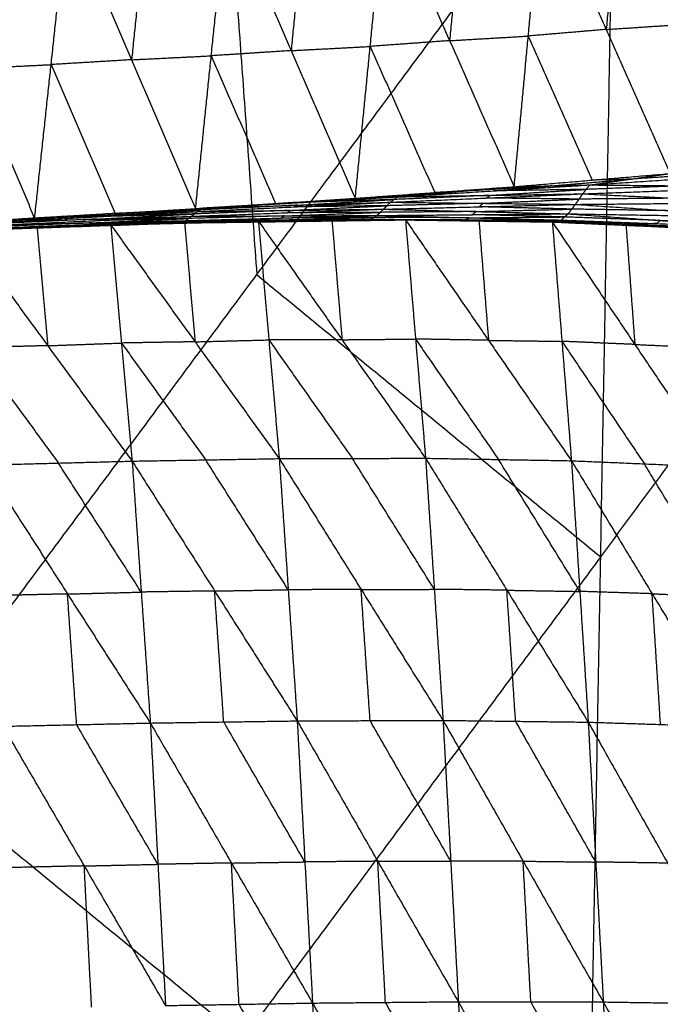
# Model space of a CAD drawing. Header units: millimetres. Extents: x -106 to 110, y -96 to 120.
# Tile 646 of 656: x 65.21 to 69.45, y -41.05 to -34.53. Entities that reach past the tile are written whole.
import ezdxf

# ---------------------------------------------------------------- set-up
doc = ezdxf.new("R2010")
doc.units = ezdxf.units.MM
doc.header["$MEASUREMENT"] = 0
doc.layers.add('Default', color=7, linetype='Continuous', true_color=0x000000)

msp = doc.modelspace()

# ---------------------------------------------------------------- linework, layer by layer
at = {"layer": 'Default'}
for points in [[(66.4158, -31.2067, 5.1322), (66.5968, -33.714, 5.3604), (66.7779, -36.2213, 5.5886)], [(64.4111, -39.4125, 5.5886), (66.7779, -36.2213, 5.5886), (69.1447, -33.0301, 5.5886)], [(68.9615, -43.147, 6.9532), (69.0531, -38.0885, 6.2709), (69.1447, -33.0301, 5.5886)], [(69.1447, -33.0301, 5.5886), (71.5919, -34.6653, 6.2709), (74.0392, -36.3005, 6.9532)], [(69.1811, -33.6118, 0.7273), (69.1355, -34.1053, 1.2509), (69.0899, -34.5989, 1.7744)], [(68.1474, -33.6762, 0.5285), (68.1007, -34.1746, 1.0547), (68.0539, -34.673, 1.5808)], [(68.4808, -35.6393, 2.7288), (68.5743, -34.6425, 1.6765), (68.6679, -33.6458, 0.6243)], [(68.6679, -33.6458, 0.6243), (69.0899, -34.5989, 1.7744), (69.5119, -35.5521, 2.9246)], [(67.1037, -33.7343, 0.3445), (67.0543, -34.2367, 0.8708), (67.0049, -34.739, 1.3971)], [(67.4295, -35.716, 2.538), (67.5282, -34.7113, 1.4854), (67.627, -33.7067, 0.4328)], [(67.627, -33.7067, 0.4328), (68.0539, -34.673, 1.5808), (68.4808, -35.6393, 2.7288)], [(66.0534, -33.7882, 0.1745), (66.0015, -34.2938, 0.6994), (65.9496, -34.7994, 1.2243)], [(66.3728, -35.7845, 2.3557), (66.4766, -34.7733, 1.306), (66.5804, -33.762, 0.2562)], [(66.5804, -33.762, 0.2562), (67.0049, -34.739, 1.3971), (67.4295, -35.716, 2.538)], [(64.4701, -33.8653, -0.0576), (64.8889, -34.8571, 1.0623), (65.3078, -35.8489, 2.1823)], [(65.3078, -35.8489, 2.1823), (65.4171, -34.8316, 1.1376), (65.5264, -33.8143, 0.0929)], [(65.5264, -33.8143, 0.0929), (65.9496, -34.7994, 1.2243), (66.3728, -35.7845, 2.3557)], [(69.0899, -34.5989, 1.7744), (69.3465, -34.5819, 1.8259), (69.6031, -34.5649, 1.8774)], [(68.0539, -34.673, 1.5808), (68.3141, -34.6578, 1.6287), (68.5743, -34.6425, 1.6765)], [(69.0899, -34.5989, 1.7744), (68.8321, -34.6207, 1.7255), (68.5743, -34.6425, 1.6765)], [(68.5743, -34.6425, 1.6765), (68.7854, -35.1191, 2.2516), (68.9964, -35.5957, 2.8267)], [(67.0049, -34.739, 1.3971), (67.2666, -34.7252, 1.4412), (67.5282, -34.7113, 1.4854)], [(68.0539, -34.673, 1.5808), (67.7911, -34.6922, 1.5331), (67.5282, -34.7113, 1.4854)], [(67.5282, -34.7113, 1.4854), (67.7417, -35.1945, 2.0594), (67.9551, -35.6777, 2.6334)], [(69.0531, -38.0885, 6.2709), (70.3225, -36.3769, 6.2709), (71.5919, -34.6653, 6.2709)], [(65.9496, -34.7994, 1.2243), (66.2131, -34.7863, 1.2651), (66.4766, -34.7733, 1.306)], [(67.0049, -34.739, 1.3971), (66.7408, -34.7561, 1.3515), (66.4766, -34.7733, 1.306)], [(66.4766, -34.7733, 1.306), (66.6889, -35.2618, 1.8764), (66.9011, -35.7502, 2.4468)], [(64.8889, -34.8571, 1.0623), (65.153, -34.8443, 1.0999), (65.4171, -34.8316, 1.1376)], [(65.9496, -34.7994, 1.2243), (65.6834, -34.8155, 1.1809), (65.4171, -34.8316, 1.1376)], [(65.4171, -34.8316, 1.1376), (65.6287, -35.3241, 1.7033), (65.8403, -35.8167, 2.269)], [(68.4808, -35.6393, 2.7288), (68.9964, -35.5957, 2.8267), (69.5119, -35.5521, 2.9246)], [(68.9804, -35.6277, 2.7825), (69.6126, -35.5856, 2.8872), (70.2447, -35.5434, 2.9918)], [(68.9804, -35.6277, 2.7825), (69.2462, -35.5899, 2.8536), (69.5119, -35.5521, 2.9246)], [(69.8783, -35.5478, 2.9582), (69.5622, -35.5688, 2.9059), (69.2462, -35.5899, 2.8536)], [(67.7084, -35.7063, 2.5698), (68.3444, -35.667, 2.6762), (68.9804, -35.6277, 2.7825)], [(68.7306, -35.6335, 2.7557), (68.4126, -35.6532, 2.7025), (68.0946, -35.6728, 2.6493)], [(68.3444, -35.667, 2.6762), (68.5375, -35.6503, 2.7159), (68.7306, -35.6335, 2.7557)], [(68.4808, -35.6393, 2.7288), (68.7306, -35.6335, 2.7557), (68.9804, -35.6277, 2.7825)], [(68.7306, -35.6335, 2.7557), (68.9884, -35.6117, 2.8046), (69.2462, -35.5899, 2.8536)], [(68.9345, -35.6867, 2.7405), (68.9574, -35.6572, 2.7615), (68.9804, -35.6277, 2.7825)], [(69.5926, -35.6334, 2.8574), (69.275, -35.6453, 2.8094), (68.9574, -35.6572, 2.7615)], [(68.9804, -35.6277, 2.7825), (69.5926, -35.6334, 2.8574), (70.2048, -35.6391, 2.9322)], [(69.2462, -35.5899, 2.8536), (69.1213, -35.5928, 2.8402), (68.9964, -35.5957, 2.8267)], [(67.4295, -35.716, 2.538), (67.9551, -35.6777, 2.6334), (68.4808, -35.6393, 2.7288)], [(67.5689, -35.7112, 2.5539), (67.8317, -35.692, 2.6016), (68.0946, -35.6728, 2.6493)], [(67.6624, -35.7421, 2.5398), (68.2985, -35.7144, 2.6401), (68.9345, -35.6867, 2.7405)], [(68.3214, -35.6965, 2.6551), (68.0034, -35.7104, 2.605), (67.6854, -35.7242, 2.5548)], [(67.7084, -35.7063, 2.5698), (68.0946, -35.6728, 2.6493), (68.4808, -35.6393, 2.7288)], [(67.7084, -35.7063, 2.5698), (68.3214, -35.6965, 2.6551), (68.9345, -35.6867, 2.7405)], [(68.0946, -35.6728, 2.6493), (68.0249, -35.6752, 2.6413), (67.9551, -35.6777, 2.6334)], [(68.2985, -35.7144, 2.6401), (68.3099, -35.7054, 2.6476), (68.3214, -35.6965, 2.6551)], [(68.3214, -35.6965, 2.6551), (68.6394, -35.6769, 2.7083), (68.9574, -35.6572, 2.7615)], [(68.9574, -35.6572, 2.7615), (68.6509, -35.6621, 2.7188), (68.3444, -35.667, 2.6762)], [(68.8857, -35.7563, 2.7324), (68.9101, -35.7215, 2.7364), (68.9345, -35.6867, 2.7405)], [(68.9345, -35.6867, 2.7405), (69.5696, -35.6629, 2.8363), (70.2048, -35.6391, 2.9322)], [(68.9345, -35.6867, 2.7405), (69.5458, -35.7156, 2.832), (70.1571, -35.7445, 2.9236)], [(66.3728, -35.7845, 2.3557), (67.0406, -35.7454, 2.4628), (67.7084, -35.7063, 2.5698)], [(66.3728, -35.7845, 2.3557), (66.9011, -35.7502, 2.4468), (67.4295, -35.716, 2.538)], [(66.3855, -35.8038, 2.3356), (67.024, -35.7729, 2.4377), (67.6624, -35.7421, 2.5398)], [(66.3999, -35.7831, 2.3568), (66.7338, -35.7636, 2.4103), (67.0676, -35.744, 2.4639)], [(67.0406, -35.7454, 2.4628), (66.7202, -35.7643, 2.4098), (66.3999, -35.7831, 2.3568)], [(67.0447, -35.7619, 2.4489), (66.7254, -35.7773, 2.3978), (66.4062, -35.7928, 2.3468)], [(66.4269, -35.7817, 2.3579), (67.0676, -35.744, 2.4639), (67.7084, -35.7063, 2.5698)], [(66.4269, -35.7817, 2.3579), (67.0447, -35.7619, 2.4489), (67.6624, -35.7421, 2.5398)], [(66.9011, -35.7502, 2.4468), (66.9709, -35.7478, 2.4548), (67.0406, -35.7454, 2.4628)], [(67.0009, -35.7961, 2.4341), (67.3202, -35.7806, 2.4851), (67.6394, -35.7652, 2.5362)], [(67.024, -35.7729, 2.4377), (67.0343, -35.7674, 2.4433), (67.0447, -35.7619, 2.4489)], [(67.6394, -35.7652, 2.5362), (67.3317, -35.7691, 2.4869), (67.024, -35.7729, 2.4377)], [(67.0406, -35.7454, 2.4628), (67.3048, -35.7283, 2.5083), (67.5689, -35.7112, 2.5539)], [(67.0447, -35.7619, 2.4489), (67.365, -35.7431, 2.5018), (67.6854, -35.7242, 2.5548)], [(67.6854, -35.7242, 2.5548), (67.3765, -35.7341, 2.5093), (67.0676, -35.744, 2.4639)], [(67.4295, -35.716, 2.538), (67.5689, -35.7112, 2.5539), (67.7084, -35.7063, 2.5698)], [(67.6164, -35.7883, 2.5326), (67.6394, -35.7652, 2.5362), (67.6624, -35.7421, 2.5398)], [(67.6164, -35.7883, 2.5326), (68.2511, -35.7723, 2.6325), (68.8857, -35.7563, 2.7324)], [(68.2741, -35.7492, 2.6361), (67.9568, -35.7572, 2.5861), (67.6394, -35.7652, 2.5362)], [(67.6624, -35.7421, 2.5398), (67.6854, -35.7242, 2.5548), (67.7084, -35.7063, 2.5698)], [(67.6624, -35.7421, 2.5398), (68.2741, -35.7492, 2.6361), (68.8857, -35.7563, 2.7324)], [(68.2511, -35.7723, 2.6325), (68.2626, -35.7608, 2.6343), (68.2741, -35.7492, 2.6361)], [(68.2741, -35.7492, 2.6361), (68.5921, -35.7353, 2.6863), (68.9101, -35.7215, 2.7364)], [(68.9101, -35.7215, 2.7364), (68.6043, -35.7179, 2.6883), (68.2985, -35.7144, 2.6401)], [(68.8381, -35.819, 2.745), (68.8619, -35.7877, 2.7387), (68.8857, -35.7563, 2.7324)], [(68.8857, -35.7563, 2.7324), (69.5214, -35.7504, 2.828), (70.1571, -35.7445, 2.9236)], [(68.8857, -35.7563, 2.7324), (69.4964, -35.798, 2.8401), (70.1071, -35.8396, 2.9479)], [(69.5458, -35.7156, 2.832), (69.2279, -35.7185, 2.7842), (68.9101, -35.7215, 2.7364)], [(65.1018, -35.8709, 2.1339), (65.7436, -35.8374, 2.2348), (66.3855, -35.8038, 2.3356)], [(65.7612, -35.8302, 2.2437), (65.4403, -35.8469, 2.1933), (65.1194, -35.8637, 2.1429)], [(65.137, -35.8565, 2.1519), (65.782, -35.8191, 2.2549), (66.4269, -35.7817, 2.3579)], [(65.137, -35.8565, 2.1519), (65.7612, -35.8302, 2.2437), (66.3855, -35.8038, 2.3356)], [(65.8673, -35.8153, 2.2701), (65.5449, -35.834, 2.2186), (65.2224, -35.8527, 2.1671)], [(65.2224, -35.8527, 2.1671), (65.5022, -35.8359, 2.211), (65.782, -35.8191, 2.2549)], [(65.3078, -35.8489, 2.1823), (65.8673, -35.8153, 2.2701), (66.4269, -35.7817, 2.3579)], [(65.3078, -35.8489, 2.1823), (65.8403, -35.8167, 2.269), (66.3728, -35.7845, 2.3557)], [(65.7233, -35.8532, 2.2315), (66.0443, -35.8364, 2.282), (66.3652, -35.8196, 2.3324)], [(66.3652, -35.8196, 2.3324), (66.0544, -35.8285, 2.2836), (65.7436, -35.8374, 2.2348)], [(65.7436, -35.8374, 2.2348), (65.7524, -35.8338, 2.2392), (65.7612, -35.8302, 2.2437)], [(65.7612, -35.8302, 2.2437), (66.0837, -35.8115, 2.2953), (66.4062, -35.7928, 2.3468)], [(66.4062, -35.7928, 2.3468), (66.0941, -35.8059, 2.3008), (65.782, -35.8191, 2.2549)], [(65.8403, -35.8167, 2.269), (65.8538, -35.816, 2.2696), (65.8673, -35.8153, 2.2701)], [(65.8673, -35.8153, 2.2701), (66.1336, -35.7992, 2.3135), (66.3999, -35.7831, 2.3568)], [(66.307, -35.8638, 2.3323), (66.94, -35.8469, 2.4354), (67.573, -35.8299, 2.5386)], [(66.3449, -35.8354, 2.3292), (66.9807, -35.8119, 2.4309), (67.6164, -35.7883, 2.5326)], [(66.3449, -35.8354, 2.3292), (66.3652, -35.8196, 2.3324), (66.3855, -35.8038, 2.3356)], [(66.3449, -35.8354, 2.3292), (66.959, -35.8327, 2.4339), (67.573, -35.8299, 2.5386)], [(67.0009, -35.7961, 2.4341), (66.6831, -35.8078, 2.3832), (66.3652, -35.8196, 2.3324)], [(66.3728, -35.7845, 2.3557), (66.3999, -35.7831, 2.3568), (66.4269, -35.7817, 2.3579)], [(66.3855, -35.8038, 2.3356), (66.4062, -35.7928, 2.3468), (66.4269, -35.7817, 2.3579)], [(66.3855, -35.8038, 2.3356), (67.0009, -35.7961, 2.4341), (67.6164, -35.7883, 2.5326)], [(66.959, -35.8327, 2.4339), (67.2768, -35.8209, 2.4848), (67.5947, -35.8091, 2.5356)], [(66.9807, -35.8119, 2.4309), (66.9908, -35.804, 2.4325), (67.0009, -35.7961, 2.4341)], [(67.5947, -35.8091, 2.5356), (67.2877, -35.8105, 2.4832), (66.9807, -35.8119, 2.4309)], [(67.5325, -35.8548, 2.5583), (67.5527, -35.8424, 2.5484), (67.573, -35.8299, 2.5386)], [(67.573, -35.8299, 2.5386), (67.5947, -35.8091, 2.5356), (67.6164, -35.7883, 2.5326)], [(67.573, -35.8299, 2.5386), (68.2056, -35.8245, 2.6418), (68.8381, -35.819, 2.745)], [(67.573, -35.8299, 2.5386), (68.1822, -35.845, 2.6594), (68.7914, -35.8601, 2.7801)], [(68.2272, -35.8037, 2.6388), (67.911, -35.8064, 2.5872), (67.5947, -35.8091, 2.5356)], [(67.6164, -35.7883, 2.5326), (68.2272, -35.8037, 2.6388), (68.8381, -35.819, 2.745)], [(68.2056, -35.8245, 2.6418), (68.2164, -35.8141, 2.6403), (68.2272, -35.8037, 2.6388)], [(68.8147, -35.8396, 2.7626), (68.5102, -35.832, 2.7022), (68.2056, -35.8245, 2.6418)], [(68.2272, -35.8037, 2.6388), (68.5446, -35.7957, 2.6887), (68.8619, -35.7877, 2.7387)], [(68.8619, -35.7877, 2.7387), (68.5565, -35.78, 2.6856), (68.2511, -35.7723, 2.6325)], [(68.7914, -35.8601, 2.7801), (68.8147, -35.8396, 2.7626), (68.8381, -35.819, 2.745)], [(68.8381, -35.819, 2.745), (69.4462, -35.8629, 2.877), (70.0544, -35.9067, 3.009)], [(68.8381, -35.819, 2.745), (69.4726, -35.8293, 2.8464), (70.1071, -35.8396, 2.9479)], [(69.4964, -35.798, 2.8401), (69.1792, -35.7928, 2.7894), (68.8619, -35.7877, 2.7387)], [(64.2396, -35.9122, 2.0189), (64.7737, -35.8805, 2.1006), (65.3078, -35.8489, 2.1823)], [(64.6883, -35.8844, 2.0854), (64.9554, -35.8685, 2.1262), (65.2224, -35.8527, 2.1671)], [(64.8358, -35.9274, 2.1143), (65.3239, -35.9099, 2.193), (65.812, -35.8924, 2.2718)], [(65.0074, -35.9228, 2.139), (65.6398, -35.901, 2.2415), (66.2721, -35.8793, 2.344)], [(65.0074, -35.9228, 2.139), (65.4097, -35.9076, 2.2054), (65.812, -35.8924, 2.2718)], [(65.6542, -35.8961, 2.2371), (65.338, -35.907, 2.1859), (65.0218, -35.9179, 2.1346)], [(65.0362, -35.913, 2.1302), (65.6716, -35.8884, 2.2312), (66.307, -35.8638, 2.3323)], [(65.0362, -35.913, 2.1302), (65.6542, -35.8961, 2.2371), (66.2721, -35.8793, 2.344)], [(65.6874, -35.8785, 2.2302), (65.3697, -35.8908, 2.1796), (65.052, -35.9031, 2.1291)], [(65.0678, -35.8932, 2.1281), (65.7063, -35.8643, 2.2286), (66.3449, -35.8354, 2.3292)], [(65.0678, -35.8932, 2.1281), (65.6874, -35.8785, 2.2302), (66.307, -35.8638, 2.3323)], [(65.7233, -35.8532, 2.2315), (65.4041, -35.8676, 2.1813), (65.0848, -35.882, 2.131)], [(65.1018, -35.8709, 2.1339), (65.7233, -35.8532, 2.2315), (66.3449, -35.8354, 2.3292)], [(65.137, -35.8565, 2.1519), (65.2224, -35.8527, 2.1671), (65.3078, -35.8489, 2.1823)], [(65.4097, -35.9076, 2.2054), (65.7259, -35.8967, 2.2567), (66.042, -35.8858, 2.3079)], [(65.6398, -35.901, 2.2415), (65.647, -35.8986, 2.2393), (65.6542, -35.8961, 2.2371)], [(65.6542, -35.8961, 2.2371), (65.9719, -35.8838, 2.2876), (66.2896, -35.8715, 2.3381)], [(66.2896, -35.8715, 2.3381), (65.9806, -35.8799, 2.2847), (65.6716, -35.8884, 2.2312)], [(65.6716, -35.8884, 2.2312), (65.6795, -35.8834, 2.2307), (65.6874, -35.8785, 2.2302)], [(65.6874, -35.8785, 2.2302), (66.0067, -35.864, 2.2804), (66.3259, -35.8496, 2.3307)], [(66.3259, -35.8496, 2.3307), (66.0161, -35.8569, 2.2797), (65.7063, -35.8643, 2.2286)], [(65.7063, -35.8643, 2.2286), (65.7148, -35.8587, 2.2301), (65.7233, -35.8532, 2.2315)], [(65.812, -35.8924, 2.2718), (66.3004, -35.88, 2.3559), (66.7888, -35.8675, 2.44)], [(65.812, -35.8924, 2.2718), (66.042, -35.8858, 2.3079), (66.2721, -35.8793, 2.344)], [(65.812, -35.8924, 2.2718), (65.8824, -36.6737, 1.7258), (65.9529, -37.455, 1.1798)], [(65.812, -35.8924, 2.2718), (66.3692, -36.6655, 1.817), (66.9264, -37.4385, 1.3621)], [(66.5304, -35.8734, 2.392), (66.2862, -35.8796, 2.35), (66.042, -35.8858, 2.3079)], [(66.042, -35.8858, 2.3079), (66.1712, -35.8829, 2.3319), (66.3004, -35.88, 2.3559)], [(66.2721, -35.8793, 2.344), (66.9023, -35.867, 2.4511), (67.5325, -35.8548, 2.5583)], [(66.2721, -35.8793, 2.344), (67.017, -35.8691, 2.4817), (67.7619, -35.8589, 2.6194)], [(66.2721, -35.8793, 2.344), (66.2896, -35.8715, 2.3381), (66.307, -35.8638, 2.3323)], [(66.2721, -35.8793, 2.344), (66.5304, -35.8734, 2.392), (66.7888, -35.8675, 2.44)], [(66.9197, -35.8593, 2.4453), (66.6046, -35.8654, 2.3917), (66.2896, -35.8715, 2.3381)], [(66.3004, -35.88, 2.3559), (66.3348, -36.2727, 2.0864), (66.3692, -36.6655, 1.817)], [(66.307, -35.8638, 2.3323), (66.3259, -35.8496, 2.3307), (66.3449, -35.8354, 2.3292)], [(66.307, -35.8638, 2.3323), (66.9197, -35.8593, 2.4453), (67.5325, -35.8548, 2.5583)], [(66.959, -35.8327, 2.4339), (66.6425, -35.8411, 2.3823), (66.3259, -35.8496, 2.3307)], [(66.5304, -35.8734, 2.392), (66.9029, -35.8683, 2.4609), (67.2753, -35.8632, 2.5297)], [(67.017, -35.8691, 2.4817), (66.7737, -35.8712, 2.4369), (66.5304, -35.8734, 2.392)], [(66.7888, -35.8675, 2.44), (67.2753, -35.8632, 2.5297), (67.7619, -35.8589, 2.6194)], [(66.7888, -35.8675, 2.44), (66.8576, -36.653, 1.9011), (66.9264, -37.4385, 1.3621)], [(66.7888, -35.8675, 2.44), (67.3417, -36.6518, 1.9994), (67.8945, -37.436, 1.5589)], [(66.9023, -35.867, 2.4511), (66.911, -35.8632, 2.4482), (66.9197, -35.8593, 2.4453)], [(66.9023, -35.867, 2.4511), (66.9596, -35.8681, 2.4664), (67.017, -35.8691, 2.4817)], [(66.9197, -35.8593, 2.4453), (67.2362, -35.8508, 2.4969), (67.5527, -35.8424, 2.5484)], [(66.94, -35.8469, 2.4354), (66.9495, -35.8398, 2.4347), (66.959, -35.8327, 2.4339)], [(67.5527, -35.8424, 2.5484), (67.2464, -35.8446, 2.4919), (66.94, -35.8469, 2.4354)], [(67.017, -35.8691, 2.4817), (67.3321, -35.863, 2.5353), (67.6472, -35.8569, 2.5888)], [(67.2753, -35.8632, 2.5297), (67.3085, -36.2575, 2.2646), (67.3417, -36.6518, 1.9994)], [(67.5325, -35.8548, 2.5583), (67.6472, -35.8569, 2.5888), (67.7619, -35.8589, 2.6194)], [(67.5325, -35.8548, 2.5583), (68.1329, -35.8639, 2.6848), (68.7334, -35.8729, 2.8114)], [(67.5325, -35.8548, 2.5583), (68.1619, -35.8575, 2.6692), (68.7914, -35.8601, 2.7801)], [(68.1822, -35.845, 2.6594), (67.8675, -35.8437, 2.6039), (67.5527, -35.8424, 2.5484)], [(67.6472, -35.8569, 2.5888), (67.9474, -35.8614, 2.6521), (68.2476, -35.8659, 2.7154)], [(68.1329, -35.8639, 2.6848), (67.8901, -35.8604, 2.6368), (67.6472, -35.8569, 2.5888)], [(67.7619, -35.8589, 2.6194), (67.8282, -36.6475, 2.0891), (67.8945, -37.436, 1.5589)], [(67.7619, -35.8589, 2.6194), (68.2476, -35.8659, 2.7154), (68.7334, -35.8729, 2.8114)], [(67.7619, -35.8589, 2.6194), (68.3108, -36.6557, 2.196), (68.8597, -37.4524, 1.7726)], [(68.1619, -35.8575, 2.6692), (68.1474, -35.8607, 2.677), (68.1329, -35.8639, 2.6848)], [(68.1329, -35.8639, 2.6848), (68.4477, -35.8652, 2.7403), (68.7624, -35.8665, 2.7958)], [(68.1619, -35.8575, 2.6692), (68.1721, -35.8512, 2.6643), (68.1822, -35.845, 2.6594)], [(68.1822, -35.845, 2.6594), (68.4985, -35.8423, 2.711), (68.8147, -35.8396, 2.7626)], [(68.2476, -35.8659, 2.7154), (68.2792, -36.2608, 2.4557), (68.3108, -36.6557, 2.196)], [(68.7334, -35.8729, 2.8114), (68.7624, -35.8665, 2.7958), (68.7914, -35.8601, 2.7801)], [(68.7334, -35.8729, 2.8114), (68.7966, -36.6626, 2.292), (68.8597, -37.4524, 1.7726)], [(68.7334, -35.8729, 2.8114), (69.2209, -35.8945, 2.9149), (69.7085, -35.9162, 3.0184)], [(68.7334, -35.8729, 2.8114), (69.2789, -36.6831, 2.4086), (69.8245, -37.4934, 2.0058)], [(68.7624, -35.8665, 2.7958), (68.9917, -35.8805, 2.8553), (69.2209, -35.8945, 2.9149)], [(69.2499, -35.8882, 2.8993), (69.0062, -35.8773, 2.8475), (68.7624, -35.8665, 2.7958)], [(68.7914, -35.8601, 2.7801), (69.2499, -35.8882, 2.8993), (69.7085, -35.9162, 3.0184)], [(68.7914, -35.8601, 2.7801), (69.4229, -35.8834, 2.8946), (70.0544, -35.9067, 3.009)], [(69.4462, -35.8629, 2.877), (69.1305, -35.8512, 2.8198), (68.8147, -35.8396, 2.7626)], [(69.2209, -35.8945, 2.9149), (69.2499, -36.2888, 2.6617), (69.2789, -36.6831, 2.4086)], [(69.4229, -35.8834, 2.8946), (69.3364, -35.8858, 2.8969), (69.2499, -35.8882, 2.8993)], [(69.2499, -35.8882, 2.8993), (69.5657, -35.8998, 2.9565), (69.8814, -35.9115, 3.0137)], [(69.4229, -35.8834, 2.8946), (69.4345, -35.8731, 2.8858), (69.4462, -35.8629, 2.877)], [(69.4462, -35.8629, 2.877), (69.7635, -35.868, 2.9277), (70.0807, -35.8732, 2.9785)], [(64.8358, -35.9274, 2.1143), (65.3944, -36.6912, 1.6471), (65.9529, -37.455, 1.1798)], [(65.4097, -35.9076, 2.2054), (65.1657, -35.9164, 2.166), (64.9216, -35.9251, 2.1267)], [(64.9216, -35.9251, 2.1267), (65.1228, -35.9175, 2.1599), (65.3239, -35.9099, 2.193)], [(65.3239, -35.9099, 2.193), (65.3591, -36.3006, 1.9201), (65.3944, -36.6912, 1.6471)], [(65.6398, -35.901, 2.2415), (65.5247, -35.9043, 2.2235), (65.4097, -35.9076, 2.2054)], [(66.7779, -36.2213, 5.5886), (67.9155, -37.1549, 5.9297), (69.0531, -38.0885, 6.2709)], [(68.9615, -43.147, 6.9532), (71.5004, -39.7238, 6.9532), (74.0392, -36.3005, 6.9532)], [(65.3944, -36.6912, 1.6471), (65.6384, -36.6825, 1.6864), (65.8824, -36.6737, 1.7258)], [(66.3692, -36.6655, 1.817), (66.1258, -36.6696, 1.7714), (65.8824, -36.6737, 1.7258)], [(65.8824, -36.6737, 1.7258), (66.1611, -37.0602, 1.4984), (66.4397, -37.4467, 1.271)], [(66.3692, -36.6655, 1.817), (66.6134, -36.6592, 1.859), (66.8576, -36.653, 1.9011)], [(67.3417, -36.6518, 1.9994), (67.0996, -36.6524, 1.9503), (66.8576, -36.653, 1.9011)], [(66.8576, -36.653, 1.9011), (67.134, -37.0451, 1.6808), (67.4105, -37.4373, 1.4605)], [(67.3417, -36.6518, 1.9994), (67.5849, -36.6496, 2.0443), (67.8282, -36.6475, 2.0891)], [(67.8282, -36.6475, 2.0891), (68.1027, -37.0458, 1.8774), (68.3771, -37.4442, 1.6657)], [(68.3108, -36.6557, 2.196), (68.0695, -36.6516, 2.1426), (67.8282, -36.6475, 2.0891)], [(68.3108, -36.6557, 2.196), (68.5537, -36.6592, 2.244), (68.7966, -36.6626, 2.292)], [(68.7966, -36.6626, 2.292), (69.0693, -37.0678, 2.0906), (69.3421, -37.4729, 1.8892)], [(69.2789, -36.6831, 2.4086), (69.0378, -36.6729, 2.3503), (68.7966, -36.6626, 2.292)], [(65.3944, -36.6912, 1.6471), (65.1506, -36.6976, 1.6048), (64.9068, -36.704, 1.5625)], [(64.9068, -36.704, 1.5625), (65.1861, -37.0859, 1.3289), (65.4654, -37.4678, 1.0953)], [(69.2789, -36.6831, 2.4086), (69.5227, -36.6939, 2.4603), (69.7665, -36.7048, 2.5121)], [(64.9779, -37.4806, 1.0108), (65.4654, -37.4678, 1.0953), (65.9529, -37.455, 1.1798)], [(65.9529, -37.455, 1.1798), (66.4397, -37.4467, 1.271), (66.9264, -37.4385, 1.3621)], [(65.9529, -37.455, 1.1798), (66.0132, -38.3215, 0.8146), (66.0734, -39.1879, 0.4495)], [(65.9529, -37.455, 1.1798), (66.499, -38.3143, 0.9111), (67.0452, -39.1737, 0.6424)], [(66.9858, -38.3061, 1.0023), (66.7127, -37.8764, 1.1366), (66.4397, -37.4467, 1.271)], [(66.9264, -37.4385, 1.3621), (67.4105, -37.4373, 1.4605), (67.8945, -37.436, 1.5589)], [(66.9264, -37.4385, 1.3621), (66.9858, -38.3061, 1.0023), (67.0452, -39.1737, 0.6424)], [(66.9264, -37.4385, 1.3621), (67.4682, -38.3045, 1.107), (68.0101, -39.1705, 0.8519)], [(67.9523, -38.3033, 1.2054), (67.6814, -37.8703, 1.3329), (67.4105, -37.4373, 1.4605)], [(67.8945, -37.436, 1.5589), (67.9523, -38.3033, 1.2054), (68.0101, -39.1705, 0.8519)], [(67.8945, -37.436, 1.5589), (68.3771, -37.4442, 1.6657), (68.8597, -37.4524, 1.7726)], [(67.8945, -37.436, 1.5589), (68.4326, -38.3091, 1.32), (68.9706, -39.1821, 1.0812)], [(68.9152, -38.3173, 1.4269), (68.6462, -37.8807, 1.5463), (68.3771, -37.4442, 1.6657)], [(68.8597, -37.4524, 1.7726), (68.9152, -38.3173, 1.4269), (68.9706, -39.1821, 1.0812)], [(68.8597, -37.4524, 1.7726), (69.3421, -37.4729, 1.8892), (69.8245, -37.4934, 2.0058)], [(68.8597, -37.4524, 1.7726), (69.3936, -38.3326, 1.5527), (69.9274, -39.2128, 1.3328)], [(64.9779, -37.4806, 1.0108), (65.5256, -38.3342, 0.7301), (66.0734, -39.1879, 0.4495)], [(66.0132, -38.3215, 0.8146), (65.7393, -37.8946, 0.955), (65.4654, -37.4678, 1.0953)], [(69.876, -38.3531, 1.6693), (69.6091, -37.913, 1.7792), (69.3421, -37.4729, 1.8892)], [(69.0531, -38.0885, 6.2709), (67.8697, -39.6841, 6.2709), (66.6863, -41.2798, 6.2709)], [(66.499, -38.3143, 0.9111), (66.7424, -38.3102, 0.9567), (66.9858, -38.3061, 1.0023)], [(67.4682, -38.3045, 1.107), (67.227, -38.3053, 1.0546), (66.9858, -38.3061, 1.0023)], [(67.4682, -38.3045, 1.107), (67.7103, -38.3039, 1.1562), (67.9523, -38.3033, 1.2054)], [(67.5276, -39.1721, 0.7472), (67.4979, -38.7383, 0.9271), (67.4682, -38.3045, 1.107)], [(68.4326, -38.3091, 1.32), (68.1924, -38.3062, 1.2627), (67.9523, -38.3033, 1.2054)], [(65.5256, -38.3342, 0.7301), (65.2818, -38.3397, 0.6855), (65.038, -38.3451, 0.6409)], [(65.5256, -38.3342, 0.7301), (65.7694, -38.3278, 0.7724), (66.0132, -38.3215, 0.8146)], [(65.5858, -39.1988, 0.3603), (65.5557, -38.7665, 0.5452), (65.5256, -38.3342, 0.7301)], [(66.499, -38.3143, 0.9111), (66.2561, -38.3179, 0.8629), (66.0132, -38.3215, 0.8146)], [(66.5593, -39.1808, 0.5459), (66.5292, -38.7476, 0.7285), (66.499, -38.3143, 0.9111)], [(68.4903, -39.1763, 0.9665), (68.4615, -38.7427, 1.1433), (68.4326, -38.3091, 1.32)], [(68.4326, -38.3091, 1.32), (68.6739, -38.3132, 1.3734), (68.9152, -38.3173, 1.4269)], [(69.3936, -38.3326, 1.5527), (69.1544, -38.3249, 1.4898), (68.9152, -38.3173, 1.4269)], [(69.449, -39.1975, 1.207), (69.4213, -38.765, 1.3798), (69.3936, -38.3326, 1.5527)], [(69.3936, -38.3326, 1.5527), (69.6348, -38.3428, 1.611), (69.876, -38.3531, 1.6693)], [(65.0981, -39.2096, 0.2711), (65.5858, -39.1988, 0.3603), (66.0734, -39.1879, 0.4495)], [(65.0981, -39.2096, 0.2711), (65.6361, -40.1335, 0.1912), (66.1741, -41.0574, 0.1113)], [(66.1238, -40.1227, 0.2804), (65.8548, -39.6607, 0.3203), (65.5858, -39.1988, 0.3603)], [(66.0734, -39.1879, 0.4495), (66.5593, -39.1808, 0.5459), (67.0452, -39.1737, 0.6424)], [(66.0734, -39.1879, 0.4495), (66.1238, -40.1227, 0.2804), (66.1741, -41.0574, 0.1113)], [(66.0734, -39.1879, 0.4495), (66.6101, -40.1143, 0.3809), (67.1467, -41.0408, 0.3123)], [(67.096, -40.1072, 0.4774), (66.8276, -39.644, 0.5116), (66.5593, -39.1808, 0.5459)], [(67.0452, -39.1737, 0.6424), (67.5276, -39.1721, 0.7472), (68.0101, -39.1705, 0.8519)], [(67.0452, -39.1737, 0.6424), (67.096, -40.1072, 0.4774), (67.1467, -41.0408, 0.3123)], [(67.0452, -39.1737, 0.6424), (67.5783, -40.1028, 0.5865), (68.1115, -41.032, 0.5306)], [(68.0608, -40.1013, 0.6913), (67.7942, -39.6367, 0.7192), (67.5276, -39.1721, 0.7472)], [(68.0101, -39.1705, 0.8519), (68.0608, -40.1013, 0.6913), (68.1115, -41.032, 0.5306)], [(68.0101, -39.1705, 0.8519), (68.4903, -39.1763, 0.9665), (68.9706, -39.1821, 1.0812)], [(68.0101, -39.1705, 0.8519), (68.5402, -40.102, 0.8109), (69.0703, -41.0334, 0.7699)], [(69.0205, -40.1078, 0.9256), (68.7554, -39.642, 0.946), (68.4903, -39.1763, 0.9665)], [(68.9706, -39.1821, 1.0812), (69.0205, -40.1078, 0.9256), (69.0703, -41.0334, 0.7699)], [(68.9706, -39.1821, 1.0812), (69.449, -39.1975, 1.207), (69.9274, -39.2128, 1.3328)], [(68.9706, -39.1821, 1.0812), (69.4966, -40.1151, 1.057), (70.0225, -41.048, 1.0329)], [(64.4111, -39.4125, 5.5886), (66.6863, -41.2798, 6.2709), (68.9615, -43.147, 6.9532)], [(65.6361, -40.1335, 0.1912), (65.8799, -40.1281, 0.2358), (66.1238, -40.1227, 0.2804)], [(66.6101, -40.1143, 0.3809), (66.3669, -40.1185, 0.3306), (66.1238, -40.1227, 0.2804)], [(66.6101, -40.1143, 0.3809), (66.853, -40.1108, 0.4291), (67.096, -40.1072, 0.4774)], [(66.6604, -41.0491, 0.2118), (66.6353, -40.5817, 0.2963), (66.6101, -40.1143, 0.3809)], [(67.5783, -40.1028, 0.5865), (67.3371, -40.105, 0.5319), (67.096, -40.1072, 0.4774)], [(67.5783, -40.1028, 0.5865), (67.8196, -40.102, 0.6389), (68.0608, -40.1013, 0.6913)], [(67.6291, -41.0364, 0.4214), (67.6037, -40.5696, 0.504), (67.5783, -40.1028, 0.5865)], [(68.5402, -40.102, 0.8109), (68.3005, -40.1016, 0.7511), (68.0608, -40.1013, 0.6913)], [(68.5909, -41.0327, 0.6503), (68.5655, -40.5673, 0.7306), (68.5402, -40.102, 0.8109)], [(68.5402, -40.102, 0.8109), (68.7803, -40.1049, 0.8682), (69.0205, -40.1078, 0.9256)], [(69.4966, -40.1151, 1.057), (69.2585, -40.1114, 0.9913), (69.0205, -40.1078, 0.9256)], [(65.6361, -40.1335, 0.1912), (65.3915, -40.139, 0.1447), (65.147, -40.1445, 0.0981)], [(65.685, -41.0684, 0.0182), (65.6605, -40.6009, 0.1047), (65.6361, -40.1335, 0.1912)], [(66.1741, -41.0574, 0.1113), (66.6604, -41.0491, 0.2118), (67.1467, -41.0408, 0.3123)], [(67.1467, -41.0408, 0.3123), (67.6291, -41.0364, 0.4214), (68.1115, -41.032, 0.5306)], [(67.1467, -41.0408, 0.3123), (67.1899, -41.9879, 0.3477), (67.233, -42.9351, 0.3831)], [(67.1467, -41.0408, 0.3123), (67.6745, -41.979, 0.4601), (68.2023, -42.9173, 0.608)], [(68.1569, -41.9746, 0.5693), (67.893, -41.5055, 0.4954), (67.6291, -41.0364, 0.4214)], [(68.1115, -41.032, 0.5306), (68.1569, -41.9746, 0.5693), (68.2023, -42.9173, 0.608)], [(68.1115, -41.032, 0.5306), (68.5909, -41.0327, 0.6503), (69.0703, -41.0334, 0.7699)], [(68.1115, -41.032, 0.5306), (68.6376, -41.9686, 0.6921), (69.1637, -42.9051, 0.8536)], [(69.117, -41.9693, 0.8118), (68.8539, -41.501, 0.731), (68.5909, -41.0327, 0.6503)], [(69.0703, -41.0334, 0.7699), (69.117, -41.9693, 0.8118), (69.1637, -42.9051, 0.8536)], [(69.0703, -41.0334, 0.7699), (69.5464, -41.0407, 0.9014), (70.0225, -41.048, 1.0329)], [(69.0703, -41.0334, 0.7699), (69.5933, -41.9668, 0.9462), (70.1162, -42.9003, 1.1224)], [(67.1899, -41.9879, 0.3477), (66.9251, -41.5185, 0.2797), (66.6604, -41.0491, 0.2118)]]:
    msp.add_open_spline(points, degree=2, dxfattribs=at)

doc.saveas('drawing.dxf')
